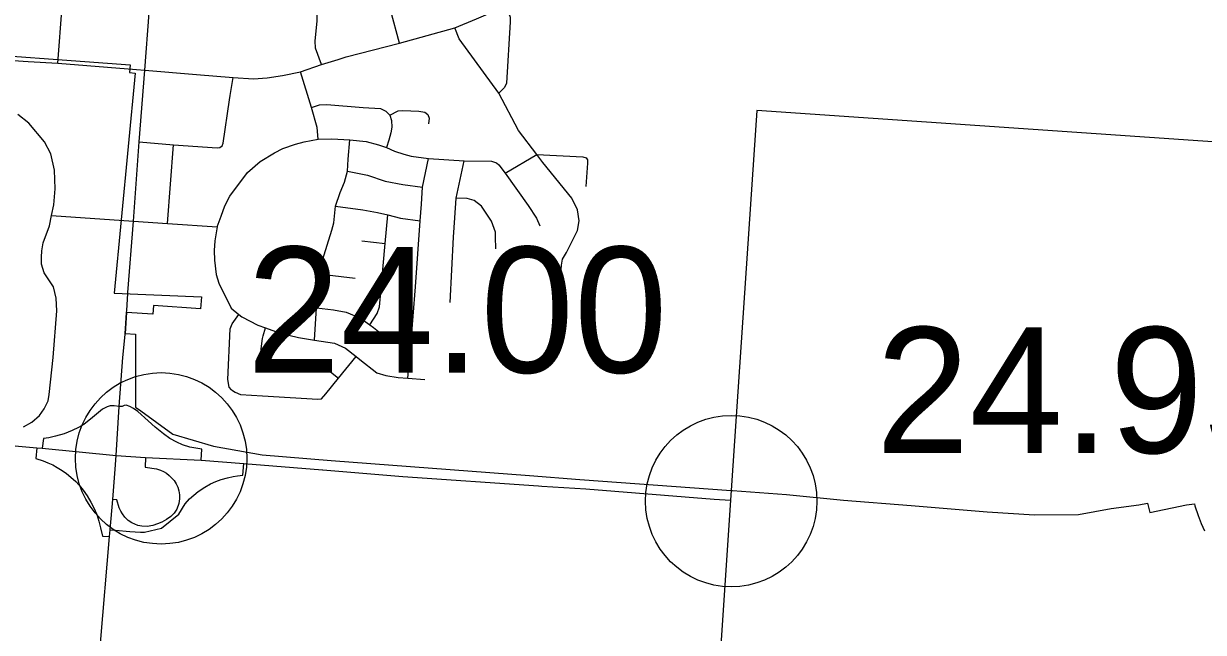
# Model space of a CAD drawing. Extents: x 1659811 to 1934326, y 644115 to 934867.
# Drawn here: x 1874937 to 1885262, y 702594 to 707919 of the extents above; entities that cross this region are included whole.
import ezdxf

# ---------------------------------------------------------------- set-up
doc = ezdxf.new("R2010")
doc.units = 0
for name, color, linetype in [('Default', 7, 'Continuous'), ('GM_X_City_Street', 7, 'Continuous'), ('GM_X_Corporation', 7, 'Continuous'), ('GM_X_County', 7, 'Continuous'), ('GM_X_Interchange_Ramps', 7, 'Continuous'), ('GM_X_Interstate_Route', 7, 'Continuous')]:
    doc.layers.add(name, color=color, linetype=linetype)

msp = doc.modelspace()

# ---------------------------------------------------------------- linework, layer by layer
at = {"layer": 'Default'}
for centre in [(1876141, 704116), (1881130, 703742)]:
    msp.add_circle(centre, 750, dxfattribs=at)
at = {"layer": 'GM_X_City_Street'}
for points in [[(1875999, 707513), (1876035, 708014), (1876074, 708518), (1876109, 709012), (1876169, 709781), (1876196, 710119), (1876219, 710444), (1876289, 711348), (1876316, 711707), (1876349, 712047), (1876346, 712158)], [(1878227, 707749), (1878147, 708039), (1878115, 708150), (1878065, 708246), (1878035, 708308), (1877916, 708546), (1877682, 708989), (1877593, 709171), (1877560, 709208), (1877515, 709231), (1877044, 709272), (1876811, 709288), (1876494, 709306), (1876464, 709291), (1876441, 709243), (1876424, 709061)], [(1877544, 707561), (1877493, 707704), (1877488, 707767), (1877505, 707940), (1877510, 708093), (1877521, 708128), (1877547, 708155), (1877585, 708174), (1877747, 708206), (1877916, 708253), (1878035, 708308)], [(1877689, 707605), (1877761, 707627), (1878227, 707749), (1878712, 707881), (1878900, 707961), (1879159, 708073), (1879420, 708181), (1879677, 708281)], [(1875236, 707572), (1875274, 708070)], [(1879159, 708073), (1879195, 707976), (1879195, 707936), (1879162, 707398), (1879145, 707359), (1879096, 707310)], [(1872116, 707916), (1872462, 707916), (1872592, 707912), (1872725, 707899), (1872920, 707873), (1873081, 707835), (1873470, 707741), (1873630, 707710), (1873836, 707682), (1873946, 707670), (1874334, 707632), (1874976, 707588), (1875236, 707572), (1875926, 707518)], [(1879596, 705130), (1879645, 705805), (1879654, 705859), (1879689, 705916), (1879784, 706109), (1879798, 706195), (1879786, 706289), (1879734, 706392), (1879482, 706704), (1879428, 706774), (1879267, 706983), (1879096, 707310), (1878750, 707787), (1878712, 707881)], [(1876450, 707475), (1876771, 707449), (1876950, 707437), (1877069, 707444), (1877202, 707464), (1877361, 707497), (1877544, 707561), (1877689, 707605)], [(1875849, 705568), (1875898, 706192), (1875949, 706884), (1875999, 707513)], [(1875926, 707518), (1875999, 707513), (1876450, 707475)], [(1877516, 706907), (1877505, 707011), (1877456, 707185), (1877361, 707497)], [(1876746, 707290), (1876762, 707396)], [(1876762, 707396), (1876771, 707449)], [(1875949, 706884), (1876248, 706859), (1876632, 706831), (1876656, 706835), (1876675, 706850), (1876685, 706873), (1876740, 707253), (1876746, 707290)], [(1877456, 707185), (1877526, 707208), (1877591, 707211), (1877908, 707185), (1878061, 707175), (1878108, 707154), (1878143, 707118), (1878157, 707072), (1878159, 707014), (1878152, 706964), (1878135, 706898), (1878112, 706836)], [(1874935, 704393), (1875009, 704433), (1875076, 704492), (1875116, 704548), (1875151, 704618), (1875162, 704676), (1875197, 704999), (1875227, 705406), (1875222, 705517), (1875198, 705617), (1875118, 705739), (1875095, 705815), (1875094, 705875), (1875096, 705931), (1875109, 706002), (1875163, 706151), (1875182, 706241), (1875202, 706333), (1875214, 706474), (1875208, 706638), (1875175, 706781), (1875120, 706886), (1874984, 707049), (1874888, 707125)], [(1878143, 707118), (1878216, 707155), (1878256, 707159), (1878397, 707153), (1878450, 707144), (1878476, 707123), (1878487, 707091), (1878480, 707041)], [(1876197, 706171), (1876248, 706859)], [(1876632, 706140), (1876666, 706236), (1876698, 706324), (1876741, 706411), (1876896, 706617), (1877008, 706713), (1877132, 706790), (1877206, 706827), (1877316, 706865), (1877392, 706885), (1877516, 706907), (1877635, 706910), (1877791, 706901), (1877935, 706888), (1878042, 706860), (1878112, 706836), (1878183, 706804), (1878265, 706776), (1878330, 706759), (1878481, 706739), (1878792, 706720), (1879033, 706716), (1879075, 706702), (1879096, 706683), (1879151, 706612)], [(1877483, 705150), (1877502, 705433), (1877522, 705729), (1877526, 705765), (1877635, 706112), (1877652, 706177), (1877666, 706321), (1877709, 706441), (1877746, 706531), (1877772, 706628), (1877778, 706733), (1877791, 706901)], [(1879151, 706612), (1879428, 706774), (1879832, 706753), (1879862, 706745), (1879872, 706728), (1879871, 706698), (1879859, 706494)], [(1878301, 704816), (1878325, 705104), (1878368, 705617), (1878409, 706195), (1878419, 706341), (1878429, 706489), (1878481, 706739)], [(1878700, 706051), (1878700, 706055), (1878702, 706091), (1878724, 706391), (1878792, 706720)], [(1877772, 706628), (1877947, 706593), (1878102, 706542), (1878255, 706511), (1878429, 706489)], [(1879151, 706612), (1879353, 706327), (1879427, 706216), (1879456, 706151)], [(1879068, 706056), (1879067, 706096), (1879033, 706191), (1878944, 706321), (1878879, 706373), (1878819, 706390), (1878724, 706391)], [(1875182, 706241), (1875898, 706192)], [(1877666, 706321), (1877907, 706291), (1878033, 706266), (1878124, 706245), (1878237, 706218), (1878409, 706195)], [(1877966, 705284), (1878032, 705382), (1878053, 705442), (1878102, 705996), (1878124, 706245)], [(1875898, 706192), (1876197, 706171), (1876632, 706140)], [(1876632, 706140), (1876610, 706018), (1876606, 705935), (1876608, 705849), (1876623, 705725), (1876645, 705648), (1876754, 705429), (1876821, 705374), (1876848, 705353), (1876986, 705282), (1877055, 705257), (1877175, 705214), (1877344, 705173), (1877483, 705150), (1877541, 705141), (1877658, 705125), (1877753, 705079), (1877847, 705007), (1877879, 704982), (1878029, 704865), (1878106, 704842), (1878215, 704822), (1878301, 704816), (1878449, 704807)], [(1878669, 705479), (1878700, 706051)], [(1879071, 705948), (1879068, 706054), (1879068, 706056)], [(1877898, 706018), (1878102, 705996)], [(1877522, 705729), (1877840, 705691)], [(1875840, 705410), (1875848, 705557), (1875849, 705568)], [(1875830, 705252), (1875839, 705391), (1875840, 705410)], [(1877502, 705433), (1877650, 705416), (1877759, 705394), (1877886, 705343), (1877966, 705284), (1877998, 705261), (1878132, 705156), (1878165, 705135), (1878217, 705120), (1878325, 705104)], [(1876758, 704715), (1876735, 704740), (1876724, 704806), (1876746, 705248), (1876763, 705292), (1876821, 705374)], [(1875826, 705199), (1875827, 705208), (1875830, 705252)], [(1877227, 704927), (1877084, 704945), (1877016, 704961), (1877013, 704991), (1877015, 705073), (1877028, 705163), (1877035, 705189), (1877055, 705257)], [(1875693, 703461), (1875695, 703490), (1875717, 703755), (1875739, 704022), (1875747, 704141), (1875775, 704569), (1875805, 704999), (1875826, 705199)], [(1876758, 704715), (1876790, 704694), (1876836, 704675), (1877027, 704662), (1877511, 704635), (1877543, 704638), (1877582, 704681), (1877693, 704818), (1877847, 705007)], [(1877416, 704895), (1877572, 704888), (1877622, 704873), (1877693, 704818)], [(1875565, 701798), (1875566, 701857), (1875576, 702030), (1875589, 702195), (1875611, 702499), (1875690, 703431), (1875693, 703461)]]:
    msp.add_lwpolyline(points, dxfattribs=at)
at = {"layer": 'GM_X_Corporation'}
msp.add_lwpolyline([(1874202, 707681), (1875869, 707557), (1875865, 707490), (1875915, 707486), (1875729, 705562), (1876493, 705528), (1876486, 705425), (1876074, 705454), (1876069, 705377), (1875839, 705391), (1875827, 705208), (1875916, 705203), (1875916, 704563), (1875964, 704532), (1876243, 704328), (1876598, 704224), (1877024, 704147), (1877628, 704097), (1879365, 703965), (1879804, 703931), (1881129, 703836), (1881141, 703834), (1881613, 703801), (1882113, 703751), (1882706, 703704), (1883370, 703649), (1883784, 703623), (1884168, 703626), (1884454, 703676), (1884697, 703708), (1884772, 703725), (1884794, 703642), (1885113, 703708), (1885185, 703717), (1885188, 703702), (1885215, 703615), (1885243, 703546), (1885273, 703482)], dxfattribs=at)
at = {"layer": 'GM_X_County'}
msp.add_lwpolyline([(1892450, 730067), (1892092, 723948), (1892003, 722602), (1891818, 719820), (1890201, 719965), (1890151, 719240), (1889790, 714054), (1889730, 713187), (1889680, 712466), (1889514, 710092), (1889457, 709269), (1889273, 706617), (1886742, 706790), (1881354, 707158), (1881125, 703749), (1880996, 701827)], dxfattribs=at)
at = {"layer": 'GM_X_Interchange_Ramps'}
for points in [[(1875775, 704569), (1875730, 704575), (1875696, 704575), (1875670, 704568), (1875628, 704547), (1875540, 704472), (1875464, 704413), (1875417, 704385), (1875362, 704359), (1875291, 704331), (1875217, 704310), (1875159, 704296), (1875110, 704290), (1875101, 704204)], [(1876491, 704101), (1876498, 704195), (1876392, 704214), (1876328, 704234), (1876278, 704258), (1876218, 704291), (1876161, 704331), (1876088, 704389), (1876028, 704443), (1875937, 704525), (1875899, 704552), (1875868, 704569), (1875835, 704580), (1875817, 704579), (1875800, 704571), (1875775, 704569)], [(1875052, 704208), (1875043, 704115), (1875108, 704094), (1875150, 704077), (1875192, 704058), (1875232, 704036), (1875274, 704010), (1875312, 703983), (1875352, 703951), (1875393, 703913), (1875424, 703880), (1875458, 703839), (1875495, 703787), (1875527, 703734), (1875552, 703684), (1875577, 703624), (1875595, 703567), (1875609, 703507), (1875627, 703435), (1875690, 703431)], [(1875695, 703490), (1875741, 703487), (1875867, 703477), (1875961, 703470), (1875996, 703469), (1876144, 703505), (1876297, 703628), (1876350, 703719), (1876389, 703761), (1876426, 703795), (1876466, 703826), (1876523, 703864), (1876574, 703893), (1876619, 703913), (1876667, 703931), (1876721, 703947), (1876771, 703957), (1876808, 703963), (1876857, 703970), (1876865, 704071)], [(1876004, 704123), (1876001, 704040), (1876101, 704023), (1876134, 704013), (1876162, 704000), (1876187, 703985), (1876211, 703967), (1876235, 703944), (1876254, 703921), (1876273, 703892), (1876286, 703865), (1876297, 703832), (1876302, 703798), (1876302, 703762), (1876295, 703721), (1876277, 703672), (1876255, 703637), (1876226, 703608), (1876189, 703582), (1876148, 703559), (1876108, 703542), (1876069, 703529), (1876018, 703520), (1875972, 703522), (1875936, 703530), (1875883, 703553), (1875853, 703573), (1875824, 703601), (1875802, 703631), (1875788, 703654), (1875774, 703684), (1875754, 703753), (1875717, 703755)]]:
    msp.add_lwpolyline(points, dxfattribs=at)
at = {"layer": 'GM_X_Interstate_Route'}
for points in [[(1871153, 704512), (1872167, 704427), (1874319, 704276), (1875052, 704208), (1875101, 704204), (1875747, 704141), (1876004, 704123)], [(1876004, 704123), (1876491, 704101), (1876865, 704071), (1877553, 704015), (1877557, 704015)], [(1877557, 704015), (1878256, 703957), (1879442, 703876), (1879474, 703874)], [(1879474, 703874), (1879857, 703848), (1880980, 703760), (1881125, 703749)]]:
    msp.add_lwpolyline(points, dxfattribs=at)

# ---------------------------------------------------------------- texts
at = {"layer": 'Default'}
for s, p in [('24.00', (1876891, 704866)), ('24.95', (1882397, 704163))]:
    msp.add_text(s, height=1100, dxfattribs=at).set_placement(p)

doc.saveas('drawing.dxf')
